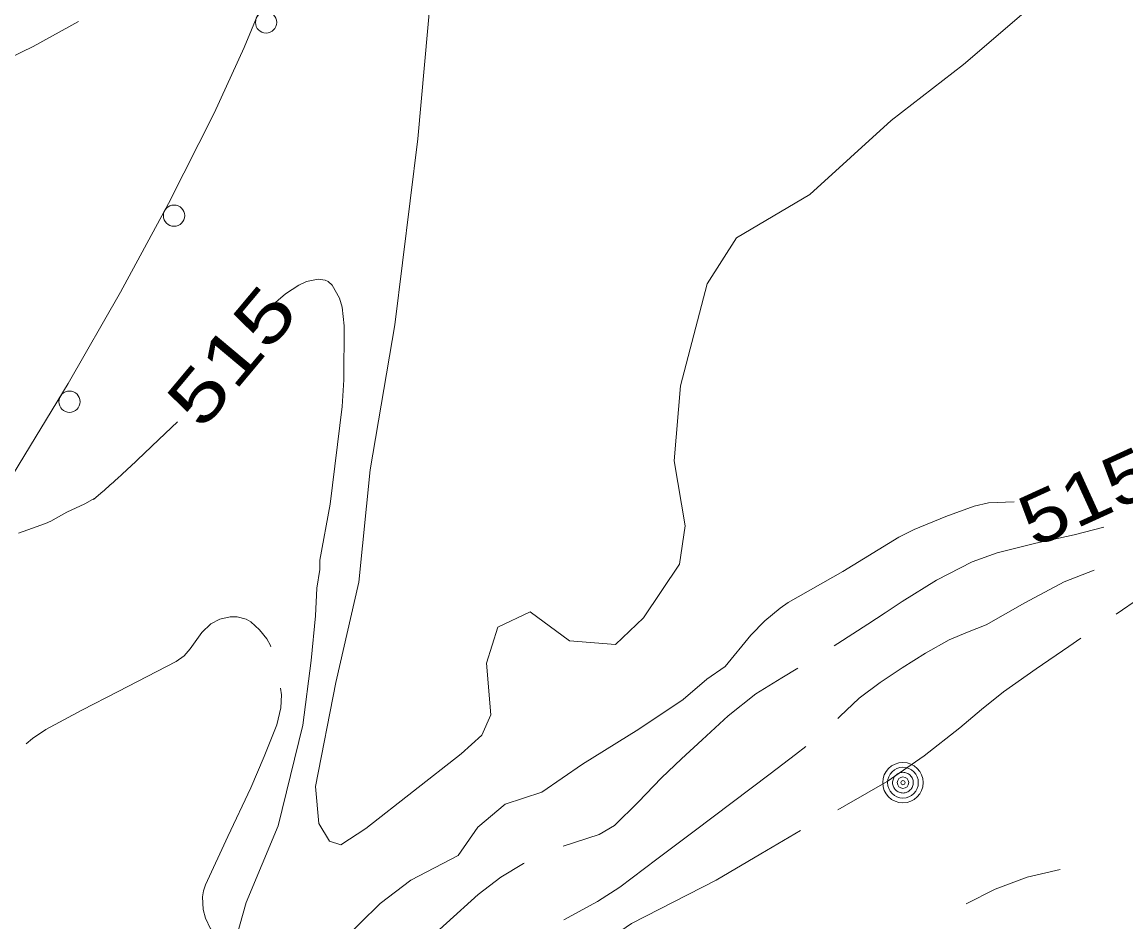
# Model space of a CAD drawing. Extents: x 2361284 to 2366480, y 6976556 to 6985346.
# Drawn here: x 2364930.6 to 2365034.3, y 6979134.4 to 6979218.9 of the extents above; entities that cross this region are included whole.
import ezdxf
from ezdxf.enums import TextEntityAlignment as Align

# ---------------------------------------------------------------- set-up
doc = ezdxf.new("R2010")
doc.units = 0
doc.header["$LTSCALE"] = 1.9
for name, color, linetype, lineweight in [('12', 7, 'Continuous', 13), ('13', 7, 'Continuous', 13), ('17', 7, 'Continuous', 13), ('20', 7, 'Continuous', 13), ('4', 7, 'Continuous', 13)]:
    doc.layers.add(name, color=color, linetype=linetype, lineweight=lineweight)

msp = doc.modelspace()

# ---------------------------------------------------------------- linework, layer by layer
at = {"layer": '12'}
for points in [[(2364958.608, 6979168.328), (2364959.578, 6979173.606), (2364960.701, 6979182.758), (2364960.878, 6979185.283), (2364960.899, 6979190.351), (2364960.718, 6979192.103), (2364960.461, 6979192.952), (2364959.782, 6979194.16), (2364959.406, 6979194.507), (2364959.114, 6979194.646), (2364958.454, 6979194.737), (2364957.362, 6979194.499), (2364956.634, 6979194.169), (2364955.38, 6979193.338), (2364953.529, 6979191.742), (2364952.694, 6979190.843)], [(2364945.254, 6979181.34), (2364943.499, 6979179.674), (2364940.773, 6979177.088), (2364940.65, 6979176.971), (2364940.402, 6979176.739), (2364940.152, 6979176.509), (2364939.986, 6979176.355), (2364939.65, 6979176.051), (2364939.398, 6979175.824), (2364939.229, 6979175.673), (2364938.89, 6979175.373), (2364938.379, 6979174.925), (2364938.037, 6979174.627), (2364937.352, 6979174.035)], [(2364937.481, 6979174.156), (2364936.527, 6979173.627), (2364934.854, 6979172.842), (2364933.342, 6979172.008), (2364932.844, 6979171.793), (2364930.292, 6979170.869)], [(2365023.849, 6979173.808), (2365021.439, 6979173.735), (2365020.071, 6979173.405), (2365017.423, 6979172.427), (2365014.445, 6979171.228), (2365013.011, 6979170.515), (2365007.74, 6979167.265), (2365002.618, 6979164.366), (2365001.842, 6979163.834), (2365000.402, 6979162.636), (2364999.084, 6979161.296), (2364996.684, 6979158.368)], [(2364996.684, 6979158.368), (2364994.976, 6979157.162), (2364992.735, 6979155.271), (2364988.581, 6979152.461), (2364983.281, 6979149.18), (2364979.476, 6979146.544), (2364976.036, 6979145.442), (2364973.447, 6979143.258), (2364971.592, 6979140.61), (2364967.154, 6979138.278), (2364964.276, 6979136.099), (2364960.47, 6979132.343), (2364957.205, 6979130.722), (2364953.547, 6979130.587), (2364950.503, 6979131.968), (2364951.693, 6979136.19), (2364954.685, 6979143.399), (2364957.025, 6979152.831), (2364957.787, 6979158.909), (2364958.207, 6979163.124), (2364958.323, 6979165.715), (2364958.606, 6979167.448), (2364958.608, 6979168.328)]]:
    msp.add_lwpolyline(points, dxfattribs=at)
at = {"layer": '13'}
for points in [[(2365028.472, 6979222.954), (2365019.089, 6979214.895), (2365012.279, 6979209.61), (2365004.643, 6979202.676), (2364997.742, 6979198.621), (2364995.012, 6979194.302), (2364992.485, 6979184.701), (2364991.912, 6979177.664), (2364992.929, 6979171.554), (2364992.404, 6979167.969), (2364989.022, 6979162.927), (2364986.395, 6979160.432), (2364982.051, 6979160.75), (2364978.385, 6979163.486), (2364975.348, 6979162.057), (2364974.284, 6979158.654), (2364974.674, 6979153.809), (2364973.815, 6979151.901), (2364971.891, 6979150.162), (2364962.938, 6979143.138), (2364960.599, 6979141.617), (2364959.519, 6979141.965), (2364958.523, 6979143.621), (2364958.22, 6979147.072), (2364960.117, 6979156.861), (2364962.268, 6979166.282), (2364963.347, 6979176.812), (2364965.668, 6979190.446), (2364967.832, 6979207.917), (2364969.08, 6979221.84)], [(2364935.936, 6979218.914), (2364931.688, 6979216.584), (2364928.224, 6979214.921), (2364922.584, 6979213.787), (2364912.853, 6979210.635)]]:
    msp.add_lwpolyline(points, dxfattribs=at)
at = {"layer": '17'}
msp.add_lwpolyline([(2364975.707, 6979285.287), (2364974.439, 6979281.924), (2364973.221, 6979278.553), (2364972.14, 6979275.412), (2364971.09, 6979272.252), (2364969.168, 6979266.143), (2364967.236, 6979260.044), (2364964.213, 6979250.956), (2364961.119, 6979241.895), (2364957.7, 6979232.292), (2364954.1, 6979222.757), (2364951.52, 6979216.473), (2364948.678, 6979210.305), (2364944.409, 6979201.833), (2364939.877, 6979193.501), (2364934.959, 6979184.924), (2364929.839, 6979176.464)], dxfattribs=at)
for centre in [(2364953.568, 6979218.833), (2364944.919, 6979200.69), (2364935.097, 6979183.216)]:
    msp.add_circle(centre, 1, dxfattribs=at)
at = {"layer": '20'}
for points in [[(2365032.263, 6979171.428), (2365029.478, 6979170.722), (2365025.856, 6979169.927), (2365022.254, 6979169.043), (2365019.893, 6979168.17), (2365016.529, 6979166.458), (2365013.318, 6979164.458), (2365011.708, 6979163.382), (2365010.088, 6979162.317), (2365007.274, 6979160.52), (2365006.916, 6979160.297)], [(2365045.454, 6979170.264), (2365044.489, 6979169.754), (2365043.514, 6979169.265), (2365041.571, 6979168.527), (2365040.604, 6979168.167), (2365039.689, 6979167.689), (2365037.682, 6979166.269), (2365035.706, 6979164.821), (2365033.42, 6979163.269)], [(2365031.361, 6979167.389), (2365028.52, 6979166.292), (2365024.829, 6979164.337), (2365021.198, 6979162.283), (2365019.466, 6979161.586), (2365017.743, 6979160.86), (2365015.504, 6979159.598), (2365013.327, 6979158.227), (2365011.26, 6979156.857), (2365009.274, 6979155.378), (2365007.47, 6979153.651), (2365007.271, 6979153.459)], [(2364954.015, 6979160.194), (2364953.964, 6979160.323), (2364953.618, 6979160.95), (2364952.95, 6979161.804), (2364952.123, 6979162.556), (2364951.7, 6979162.812), (2364950.858, 6979163.024), (2364950.188, 6979163.027), (2364949.21, 6979162.808), (2364948.374, 6979162.37), (2364947.542, 6979161.532), (2364946.446, 6979160.022), (2364945.853, 6979159.345), (2364945.128, 6979158.818), (2364942.401, 6979157.412), (2364939.683, 6979156.006), (2364936.251, 6979154.254), (2364932.858, 6979152.441), (2364931.606, 6979151.599), (2364931.011, 6979151.094)], [(2365030.111, 6979161.017), (2365028.978, 6979160.246), (2365025.898, 6979158.126), (2365022.848, 6979155.977), (2365020.765, 6979154.317), (2365018.721, 6979152.608), (2365015.386, 6979149.976), (2365011.899, 6979147.552), (2365008.088, 6979145.377), (2365007.263, 6979144.909)], [(2365003.516, 6979158.183), (2365002.005, 6979157.289), (2364999.579, 6979155.796), (2364996.979, 6979153.721), (2364994.52, 6979151.467), (2364992.598, 6979149.689), (2364990.695, 6979147.901), (2364988.526, 6979145.631), (2364986.287, 6979143.42), (2364984.844, 6979142.576), (2364981.464, 6979141.494)], [(2364950.813, 6979130.941), (2364949.886, 6979131.702), (2364949.067, 6979132.644), (2364948.336, 6979133.728), (2364947.867, 6979134.733), (2364947.649, 6979135.531), (2364947.588, 6979136.721), (2364947.673, 6979137.291), (2364947.857, 6979137.844), (2364949.984, 6979142.395), (2364952.131, 6979146.964), (2364953.393, 6979149.916), (2364954.575, 6979152.888), (2364954.95, 6979154.461), (2364954.998, 6979155.692), (2364954.932, 6979156.321)], [(2365004.256, 6979150.84), (2365003.293, 6979150.091), (2365000.911, 6979148.268), (2364997.346, 6979145.575), (2364993.771, 6979142.881), (2364990.277, 6979140.248), (2364986.782, 6979137.624), (2364984.704, 6979136.273), (2364981.53, 6979134.553)], [(2365003.771, 6979142.956), (2365000.052, 6979140.771), (2364995.845, 6979138.29), (2364991.865, 6979136.261), (2364987.894, 6979134.224), (2364986.494, 6979133.25), (2364984.538, 6979131.592), (2364982.483, 6979130.062), (2364979.878, 6979128.487)], [(2364977.809, 6979139.899), (2364977.749, 6979139.868), (2364975.602, 6979138.578), (2364973.497, 6979136.957), (2364967.528, 6979131.57), (2364963.831, 6979129.135), (2364961.91, 6979128.186), (2364959.966, 6979127.488), (2364959.168, 6979127.34), (2364957.717, 6979127.406), (2364956.604, 6979127.676), (2364954.928, 6979128.34), (2364954.144, 6979128.752)], [(2365019.338, 6979136.063), (2365022.054, 6979137.46), (2365025.044, 6979138.578), (2365028.157, 6979139.298)]]:
    msp.add_lwpolyline(points, dxfattribs=at)
at = {"layer": '4'}
for radius in [1.9, 1.442, 0.539, 0.192]:
    msp.add_circle((2365013.39, 6979147.447), radius, dxfattribs=at)
for start, end in [(140.96646, 152.21649), (129.71376, 140.96379), (118.46406, 129.71409), (107.21593, 118.46597), (95.96582, 107.21585), (84.71553, 95.96557), (73.46552, 84.71555), (62.21535, 73.46538), (50.96397, 62.214), (39.71588, 50.96591), (28.46656, 39.7166), (174.71552, 185.96556), (163.46611, 174.71615), (185.96287, 197.21291), (152.21535, 163.46538), (197.21479, 208.46483), (208.46822, 219.71826), (320.96646, 332.21649), (17.21479, 28.46483), (332.21419, 343.46422), (5.96345, 17.21348), (343.46611, 354.71615), (354.71553, 5.96557), (219.71376, 230.96379), (230.96397, 242.214), (242.21812, 253.46815), (253.46258, 264.71261), (264.71553, 275.96557), (275.96582, 287.21585), (287.21593, 298.46597), (298.46406, 309.71409), (309.71589, 320.96592)]:
    msp.add_arc((2365013.39, 6979147.447), 0.973, start, end, dxfattribs=at)

# ---------------------------------------------------------------- texts
at = {"layer": '12'}
for height, rotation, width, p in [(4.799, 50.054, 1.35, (2364952.168, 6979185.968)), (4.8, 24.522, 1.2, (2365031.563, 6979172.146))]:
    msp.add_text(' 515 ', height=height, rotation=rotation, dxfattribs=dict(at, width=width)).set_placement(p, align=Align.CENTER)

doc.saveas('drawing.dxf')
